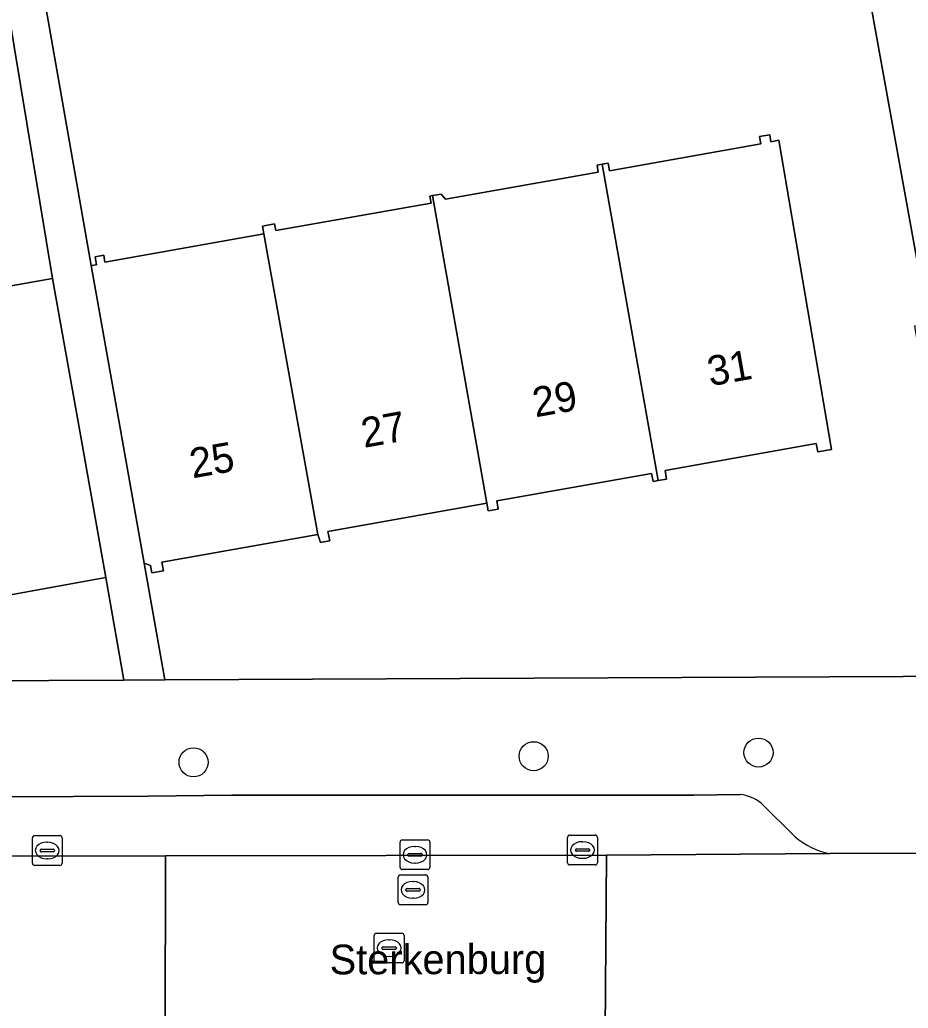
# Model space of a CAD drawing. Extents: x 157793 to 159380, y 380877 to 382313.
# Drawn here: x 158354.41 to 158384.28, y 381260.34 to 381293.59 of the extents above; entities that cross this region are included whole.
import ezdxf

# ---------------------------------------------------------------- set-up
doc = ezdxf.new("R2010")
doc.units = 0
for name, color, linetype in [('IMGEO_Boom', 7, 'Continuous'), ('IMGEO_Erf', 7, 'Continuous'), ('IMGEO_Kolk', 7, 'Continuous'), ('IMGEO_Openbare_ruimte_label', 7, 'Continuous'), ('IMGEO_Pand', 7, 'Continuous'), ('IMGEO_Pand_nummerreeks', 7, 'Continuous'), ('IMGEO_Parkeervlak_open', 7, 'Continuous'), ('IMGEO_Rijbaan_lokaal_gesloten', 7, 'Continuous'), ('IMGEO_Rijbaan_lokaal_open', 7, 'Continuous'), ('IMGEO_Rioolput', 7, 'Continuous'), ('IMGEO_Voetpad_open', 7, 'Continuous')]:
    doc.layers.add(name, color=color, linetype=linetype)

msp = doc.modelspace()

# ---------------------------------------------------------------- linework, layer by layer
at = {"layer": 'IMGEO_Boom'}
for centre in [(158371.688, 381268.814), (158379.251, 381268.936), (158360.253, 381268.609)]:
    msp.add_circle(centre, 0.489, dxfattribs=at)
at = {"layer": 'IMGEO_Erf'}
for points in [[(158347.668, 381283.494), (158355.51, 381284.888), (158349.904, 381318.754)], [(158384.981, 381283.287), (158381.729, 381301.305)], [(158354.877, 381296.319), (158356.812, 381285.317), (158356.988, 381285.348), (158356.94, 381285.617), (158357.232, 381285.669), (158357.274, 381285.438), (158362.614, 381286.387), (158362.568, 381286.649), (158362.979, 381286.722), (158363.02, 381286.493), (158368.242, 381287.421), (158368.2, 381287.656), (158368.289, 381287.672), (158368.577, 381287.723), (158368.721, 381287.552), (158373.864, 381288.466), (158373.823, 381288.697), (158373.989, 381288.726), (158374.19, 381288.762), (158374.235, 381288.509), (158379.332, 381289.415), (158379.288, 381289.661), (158379.626, 381289.721), (158379.668, 381289.486), (158379.932, 381289.533), (158381.7, 381279.133), (158381.24, 381279.052), (158381.19, 381279.332), (158376.106, 381278.429), (158376.158, 381278.137), (158375.879, 381278.087), (158375.703, 381278.056), (158375.655, 381278.327), (158370.448, 381277.402), (158370.496, 381277.128), (158370.163, 381277.069), (158370.118, 381277.324), (158364.773, 381276.374), (158364.83, 381276.058), (158364.635, 381276.024), (158364.52, 381276.003), (158364.429, 381276.268), (158359.19, 381275.337), (158359.24, 381275.054), (158358.853, 381274.985), (158358.81, 381275.23), (158358.591, 381275.31), (158359.289, 381271.383), (158386.607, 381271.512)], [(158332.634, 381271.258), (158357.912, 381271.377), (158357.299, 381274.826), (158353.846, 381274.202), (158352.682, 381280.748)]]:
    msp.add_lwpolyline(points, dxfattribs=at)
at = {"layer": 'IMGEO_Kolk'}
for p, q in [((158354.832, 381265.216), (158354.832, 381266.068)), ((158354.907, 381266.142), (158355.759, 381266.142)), ((158355.833, 381266.068), (158355.833, 381265.216)), ((158372.832, 381265.233), (158372.832, 381266.085)), ((158372.907, 381266.159), (158373.759, 381266.159)), ((158373.32, 381265.939), (158373.345, 381265.939)), ((158373.833, 381266.085), (158373.833, 381265.233)), ((158355.091, 381265.636), (158355.091, 381265.648)), ((158355.134, 381265.685), (158355.532, 381265.685)), ((158355.32, 381265.922), (158355.345, 381265.922)), ((158355.575, 381265.648), (158355.575, 381265.636)), ((158373.091, 381265.653), (158373.091, 381265.665)), ((158373.529, 381265.616), (158373.131, 381265.616)), ((158373.134, 381265.702), (158373.532, 381265.702)), ((158373.575, 381265.665), (158373.575, 381265.653)), ((158355.529, 381265.599), (158355.131, 381265.599)), ((158355.343, 381265.362), (158355.318, 381265.362)), ((158373.343, 381265.379), (158373.318, 381265.379)), ((158355.759, 381265.142), (158354.907, 381265.142)), ((158373.759, 381265.159), (158372.907, 381265.159))]:
    msp.add_line(p, q, dxfattribs=at)
for points in [[(158354.832, 381265.216), (158354.832, 381266.068)], [(158354.907, 381266.142), (158355.759, 381266.142)], [(158355.833, 381266.068), (158355.833, 381265.216)], [(158372.832, 381265.233), (158372.832, 381266.085)], [(158372.907, 381266.159), (158373.759, 381266.159)], [(158373.833, 381266.085), (158373.833, 381265.233)], [(158355.759, 381265.142), (158354.907, 381265.142)], [(158373.759, 381265.159), (158372.907, 381265.159)]]:
    msp.add_lwpolyline(points, dxfattribs=at)
for centre, radius, start, end in [((158354.909, 381266.066), 0.0765, 91.552, 178.448), ((158354.909, 381266.066), 0.0765, 91.552, 178.448), ((158355.757, 381266.066), 0.0765, 1.552, 88.448), ((158355.757, 381266.066), 0.0765, 1.552, 88.448), ((158372.909, 381266.083), 0.0765, 91.552, 178.448), ((158372.909, 381266.083), 0.0765, 91.552, 178.448), ((158373.757, 381266.083), 0.0765, 1.552, 88.448), ((158373.757, 381266.083), 0.0765, 1.552, 88.448), ((158355.131, 381265.645), 0.0403, 85.8775, 175.7526), ((158355.128, 381265.635), 0.0366, 178.938, 274.7102), ((158355.532, 381265.642), 0.043, 264.8664, 352.4533), ((158355.536, 381265.647), 0.0386, 1.7309, 96.639), ((158373.131, 381265.662), 0.0403, 85.8775, 175.7526), ((158373.128, 381265.652), 0.0366, 178.938, 274.7102), ((158373.532, 381265.659), 0.043, 264.8664, 352.4533), ((158373.536, 381265.664), 0.0386, 1.7309, 96.639), ((158354.909, 381265.218), 0.0765, 181.552, 268.448), ((158354.909, 381265.218), 0.0765, 181.552, 268.448), ((158355.757, 381265.218), 0.0765, 271.552, 358.448), ((158355.757, 381265.218), 0.0765, 271.552, 358.448), ((158372.909, 381265.235), 0.0765, 181.552, 268.448), ((158372.909, 381265.235), 0.0765, 181.552, 268.448), ((158373.757, 381265.235), 0.0765, 271.552, 358.448), ((158373.757, 381265.235), 0.0765, 271.552, 358.448)]:
    msp.add_arc(centre, radius, start, end, dxfattribs=at)
for centre, major_axis, ratio, start_param, end_param in [((158373.319, 381265.659), (-0.387, 0.002), 0.722429, 4.712389, 7.853982), ((158373.344, 381265.659), (-0.39, 0.002), 0.717154, 1.570796, 4.712389), ((158355.319, 381265.642), (-0.387, 0.002), 0.722429, 4.712389, 7.853982), ((158355.344, 381265.642), (-0.39, 0.002), 0.717154, 1.570796, 4.712389)]:
    msp.add_ellipse(centre, major_axis=major_axis, ratio=ratio, start_param=start_param, end_param=end_param, dxfattribs=at)
at = {"layer": 'IMGEO_Pand'}
for points in [[(158379.932, 381289.533), (158379.668, 381289.486), (158379.626, 381289.721), (158379.288, 381289.661), (158379.332, 381289.415), (158374.235, 381288.509), (158374.19, 381288.762), (158373.989, 381288.726), (158375.879, 381278.087), (158376.158, 381278.137), (158376.106, 381278.429), (158381.19, 381279.332), (158381.24, 381279.052), (158381.7, 381279.133)], [(158373.989, 381288.726), (158373.823, 381288.697), (158373.864, 381288.466), (158368.721, 381287.552), (158368.577, 381287.723), (158368.289, 381287.672), (158370.118, 381277.324), (158370.163, 381277.069), (158370.496, 381277.128), (158370.448, 381277.402), (158375.655, 381278.327), (158375.703, 381278.056), (158375.879, 381278.087)], [(158368.289, 381287.672), (158368.2, 381287.656), (158368.242, 381287.421), (158363.02, 381286.493), (158362.979, 381286.722), (158362.568, 381286.649), (158362.614, 381286.387), (158364.429, 381276.268), (158364.52, 381276.003), (158364.635, 381276.024), (158364.83, 381276.058), (158364.773, 381276.374), (158370.118, 381277.324)], [(158364.429, 381276.268), (158362.614, 381286.387), (158357.274, 381285.438), (158357.232, 381285.669), (158356.94, 381285.617), (158356.988, 381285.348), (158356.812, 381285.317), (158357.716, 381280.233), (158358.591, 381275.31), (158358.81, 381275.23), (158358.853, 381274.985), (158359.24, 381275.054), (158359.19, 381275.337)], [(158347.644, 381283.627), (158347.491, 381283.6), (158347.517, 381283.452), (158337.167, 381281.44), (158337.212, 381281.185), (158337.479, 381281.232), (158338.451, 381275.766), (158348.21, 381277.5), (158347.788, 381279.879), (158352.682, 381280.748), (158353.846, 381274.202), (158357.299, 381274.826), (158356.424, 381279.749), (158355.51, 381284.888), (158347.668, 381283.494)]]:
    msp.add_lwpolyline(points, close=True, dxfattribs=at)
at = {"layer": 'IMGEO_Parkeervlak_open'}
for points in [[(158358.727, 381267.475), (158351.187, 381267.439)], [(158361.539, 381267.5), (158358.727, 381267.475)], [(158369.868, 381267.499), (158361.539, 381267.5)], [(158373.426, 381267.499), (158369.868, 381267.499)], [(158377.072, 381267.508), (158373.426, 381267.499)], [(158378.636, 381267.525), (158377.072, 381267.508)], [(158380.483, 381266.102), (158379.34, 381267.232)], [(158336.235, 381265.417), (158359.308, 381265.463)], [(158359.308, 381265.463), (158374.137, 381265.491)], [(158374.137, 381265.491), (158381.644, 381265.541)]]:
    msp.add_lwpolyline(points, dxfattribs=at)
for centre, radius, start, end in [((158378.5, 381266.206), 1.326, 50.6918, 84.1147), ((158382.154, 381268.077), 2.587, 229.7789, 258.641)]:
    msp.add_arc(centre, radius, start, end, dxfattribs=at)
at = {"layer": 'IMGEO_Rijbaan_lokaal_gesloten'}
for points in [[(158414.748, 381259.693), (158415.841, 381259.699), (158416.045, 381259.7), (158452.413, 381259.816), (158453.527, 381259.813), (158453.494, 381265.863), (158447.459, 381265.784), (158394.254, 381265.587), (158381.644, 381265.541), (158374.137, 381265.491), (158374.097, 381259.557), (158375.117, 381259.544), (158377.232, 381259.519)], [(158351.694, 381259.465), (158354.637, 381259.474), (158359.295, 381259.485), (158359.308, 381265.463), (158336.235, 381265.417), (158332.537, 381265.427), (158332.578, 381259.441), (158335.765, 381259.432), (158338.41, 381259.425)]]:
    msp.add_lwpolyline(points, close=True, dxfattribs=at)
at = {"layer": 'IMGEO_Rijbaan_lokaal_open'}
msp.add_lwpolyline([(158374.137, 381265.491), (158359.308, 381265.463), (158359.295, 381259.485), (158374.097, 381259.557)], close=True, dxfattribs=at)
at = {"layer": 'IMGEO_Rioolput'}
for p, q in [((158367.273, 381266), (158368.125, 381266)), ((158367.198, 381265.074), (158367.198, 381265.926)), ((158367.686, 381265.78), (158367.711, 381265.78)), ((158368.199, 381265.926), (158368.199, 381265.074)), ((158367.457, 381265.494), (158367.457, 381265.506)), ((158367.895, 381265.457), (158367.497, 381265.457)), ((158367.5, 381265.543), (158367.898, 381265.543)), ((158367.941, 381265.506), (158367.941, 381265.494)), ((158368.125, 381265), (158367.273, 381265)), ((158367.709, 381265.22), (158367.684, 381265.22)), ((158367.133, 381263.893), (158367.133, 381264.745)), ((158367.208, 381264.819), (158368.06, 381264.819)), ((158368.134, 381264.745), (158368.134, 381263.893)), ((158367.392, 381264.313), (158367.392, 381264.325)), ((158367.83, 381264.276), (158367.432, 381264.276)), ((158367.435, 381264.362), (158367.833, 381264.362)), ((158367.621, 381264.599), (158367.646, 381264.599)), ((158367.876, 381264.325), (158367.876, 381264.313)), ((158367.644, 381264.039), (158367.619, 381264.039)), ((158368.06, 381263.819), (158367.208, 381263.819)), ((158366.329, 381261.935), (158366.329, 381262.787)), ((158366.404, 381262.861), (158367.256, 381262.861)), ((158366.817, 381262.641), (158366.842, 381262.641)), ((158367.33, 381262.787), (158367.33, 381261.935)), ((158366.588, 381262.355), (158366.588, 381262.367)), ((158367.026, 381262.318), (158366.628, 381262.318)), ((158366.631, 381262.404), (158367.029, 381262.404)), ((158367.072, 381262.367), (158367.072, 381262.355)), ((158366.84, 381262.081), (158366.815, 381262.081)), ((158367.256, 381261.861), (158366.404, 381261.861))]:
    msp.add_line(p, q, dxfattribs=at)
for points in [[(158367.273, 381266), (158368.125, 381266)], [(158367.198, 381265.074), (158367.198, 381265.926)], [(158368.199, 381265.926), (158368.199, 381265.074)], [(158368.125, 381265), (158367.273, 381265)], [(158367.133, 381263.893), (158367.133, 381264.745)], [(158367.208, 381264.819), (158368.06, 381264.819)], [(158368.134, 381264.745), (158368.134, 381263.893)], [(158368.06, 381263.819), (158367.208, 381263.819)], [(158366.329, 381261.935), (158366.329, 381262.787)], [(158366.404, 381262.861), (158367.256, 381262.861)], [(158367.33, 381262.787), (158367.33, 381261.935)], [(158367.256, 381261.861), (158366.404, 381261.861)]]:
    msp.add_lwpolyline(points, dxfattribs=at)
for centre, radius, start, end in [((158367.275, 381265.924), 0.0765, 91.552, 178.448), ((158367.275, 381265.924), 0.0765, 91.552, 178.448), ((158368.123, 381265.924), 0.0765, 1.552, 88.448), ((158368.123, 381265.924), 0.0765, 1.552, 88.448), ((158367.497, 381265.503), 0.0403, 85.8775, 175.7526), ((158367.494, 381265.493), 0.0366, 178.938, 274.7102), ((158367.898, 381265.5), 0.043, 264.8664, 352.4533), ((158367.902, 381265.505), 0.0386, 1.7309, 96.639), ((158367.275, 381265.076), 0.0765, 181.552, 268.448), ((158367.275, 381265.076), 0.0765, 181.552, 268.448), ((158368.123, 381265.076), 0.0765, 271.552, 358.448), ((158368.123, 381265.076), 0.0765, 271.552, 358.448), ((158367.21, 381264.743), 0.0765, 91.552, 178.448), ((158367.21, 381264.743), 0.0765, 91.552, 178.448), ((158368.058, 381264.743), 0.0765, 1.552, 88.448), ((158368.058, 381264.743), 0.0765, 1.552, 88.448), ((158367.432, 381264.322), 0.0403, 85.8775, 175.7526), ((158367.429, 381264.312), 0.0366, 178.938, 274.7102), ((158367.833, 381264.319), 0.043, 264.8664, 352.4533), ((158367.837, 381264.324), 0.0386, 1.7309, 96.639), ((158367.21, 381263.895), 0.0765, 181.552, 268.448), ((158367.21, 381263.895), 0.0765, 181.552, 268.448), ((158368.058, 381263.895), 0.0765, 271.552, 358.448), ((158368.058, 381263.895), 0.0765, 271.552, 358.448), ((158366.406, 381262.785), 0.0765, 91.552, 178.448), ((158366.406, 381262.785), 0.0765, 91.552, 178.448), ((158367.254, 381262.785), 0.0765, 1.552, 88.448), ((158367.254, 381262.785), 0.0765, 1.552, 88.448), ((158366.628, 381262.364), 0.0403, 85.8775, 175.7526), ((158366.625, 381262.354), 0.0366, 178.938, 274.7102), ((158367.029, 381262.361), 0.043, 264.8664, 352.4533), ((158367.033, 381262.366), 0.0386, 1.7309, 96.639), ((158366.406, 381261.937), 0.0765, 181.552, 268.448), ((158366.406, 381261.937), 0.0765, 181.552, 268.448), ((158367.254, 381261.937), 0.0765, 271.552, 358.448), ((158367.254, 381261.937), 0.0765, 271.552, 358.448)]:
    msp.add_arc(centre, radius, start, end, dxfattribs=at)
for centre, major_axis, ratio, start_param, end_param in [((158367.685, 381265.5), (-0.387, 0.002), 0.722429, 4.712389, 7.853982), ((158367.71, 381265.5), (-0.39, 0.002), 0.717154, 1.570796, 4.712389), ((158367.62, 381264.319), (-0.387, 0.002), 0.722429, 4.712389, 7.853982), ((158367.645, 381264.319), (-0.39, 0.002), 0.717154, 1.570796, 4.712389), ((158366.816, 381262.361), (-0.387, 0.002), 0.722429, 4.712389, 7.853982), ((158366.841, 381262.361), (-0.39, 0.002), 0.717154, 1.570796, 4.712389)]:
    msp.add_ellipse(centre, major_axis=major_axis, ratio=ratio, start_param=start_param, end_param=end_param, dxfattribs=at)
at = {"layer": 'IMGEO_Voetpad_open'}
for points in [[(158385.808, 381297.63), (158385.516, 381299.229), (158384.944, 381302.443), (158381.328, 381322.696), (158378.075, 381322.129), (158377.69, 381322.043), (158380.432, 381306.464), (158380.861, 381304.024), (158381.226, 381304.094), (158381.466, 381302.765), (158381.729, 381301.305), (158384.981, 381283.287), (158384.495, 381283.285), (158384.556, 381282.944), (158386.607, 381271.512), (158393.303, 381271.505)], [(158349.904, 381318.754), (158355.51, 381284.888), (158356.424, 381279.749), (158357.299, 381274.826), (158357.912, 381271.377), (158359.289, 381271.383), (158358.591, 381275.31), (158357.716, 381280.233), (158356.812, 381285.317), (158354.877, 381296.319)], [(158458.608, 381271.782), (158448.288, 381271.738), (158448.019, 381271.737), (158393.303, 381271.505), (158386.607, 381271.512), (158359.289, 381271.383), (158357.912, 381271.377), (158332.634, 381271.258), (158326.591, 381271.23), (158326.661, 381270.803)], [(158339.549, 381267.413), (158340.662, 381267.433), (158348.205, 381267.457), (158351.187, 381267.439), (158358.727, 381267.475), (158361.539, 381267.5), (158369.868, 381267.499), (158373.426, 381267.499), (158377.072, 381267.508), (158378.636, 381267.525)], [(158379.34, 381267.232), (158380.483, 381266.102)], [(158381.644, 381265.541), (158394.254, 381265.587)]]:
    msp.add_lwpolyline(points, dxfattribs=at)
for centre, radius, start, end in [((158378.5, 381266.206), 1.326, 50.6918, 84.1147), ((158382.154, 381268.077), 2.587, 229.7789, 258.641)]:
    msp.add_arc(centre, radius, start, end, dxfattribs=at)

# ---------------------------------------------------------------- texts
at = {"layer": 'IMGEO_Openbare_ruimte_label'}
msp.add_text('Sterkenburg', height=1, rotation=0.1146, dxfattribs=at).set_placement((158364.83, 381261.476))
at = {"layer": 'IMGEO_Pand_nummerreeks'}
for s, rotation, p in [('31', 10.0898, (158377.625, 381281.257)), ('29', 10.0914, (158371.749, 381280.211)), ('27', 10.0898, (158365.984, 381279.185)), ('25', 10.0914, (158360.219, 381278.159))]:
    msp.add_text(s, height=1, rotation=rotation, dxfattribs=at).set_placement(p)

doc.saveas('drawing.dxf')
